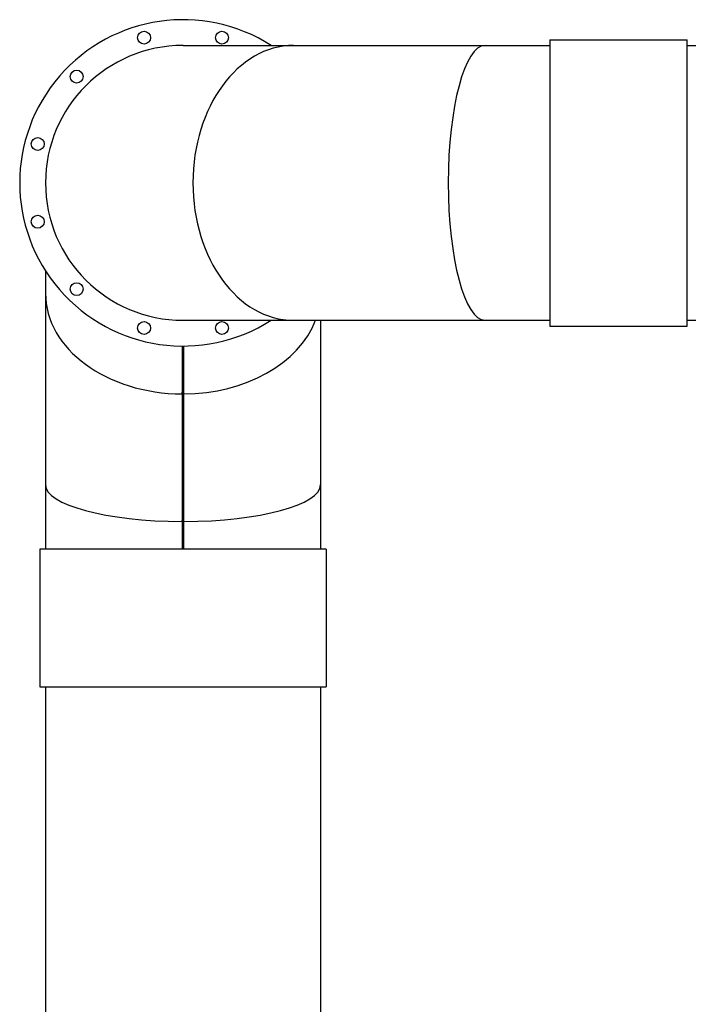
# Model space of a CAD drawing. Header units: inches. Extents: x 36 to 1719, y -84 to 1122.
# Tile 446 of 571: x 1389 to 1418, y 466 to 509. Entities that reach past the tile are written whole.
import ezdxf

# ---------------------------------------------------------------- set-up
doc = ezdxf.new("R2010")
doc.units = ezdxf.units.IN
doc.header["$LTSCALE"] = 48
doc.header["$MEASUREMENT"] = 0
doc.layers.add('Visible (ANSI)', color=7, linetype='Continuous', lineweight=30)

msp = doc.modelspace()

# ---------------------------------------------------------------- linework, layer by layer
at = {"layer": 'Visible (ANSI)'}
for p, q in [((1396.01062, 507.85877), (1400.83371, 507.85877)), ((1400.83371, 507.85877), (1409.18753, 507.85877)), ((1409.18753, 507.85877), (1412.01062, 507.85877)), ((1412.01062, 508.10877), (1418.01062, 508.10877)), ((1412.01062, 508.10877), (1412.01062, 495.60877)), ((1418.01062, 495.60877), (1418.01062, 508.10877)), ((1418.01062, 507.85877), (1476.84812, 507.85877)), ((1390.01062, 498.01617), (1390.01062, 497.03569)), ((1390.01062, 497.03569), (1390.01062, 488.68186)), ((1396.01062, 495.85877), (1400.83371, 495.85877)), ((1400.83371, 495.85877), (1409.18753, 495.85877)), ((1402.01062, 495.85877), (1402.01062, 488.68186)), ((1409.18753, 495.85877), (1412.01062, 495.85877)), ((1418.01062, 495.85879), (1476.84812, 495.85879)), ((1412.01062, 495.60877), (1418.01062, 495.60877)), ((1395.97937, 494.73384), (1395.97937, 492.64344)), ((1395.98035, 494.73384), (1395.98035, 492.80582)), ((1396.04089, 492.80582), (1396.04089, 494.73384)), ((1396.04187, 492.64344), (1396.04187, 494.73384)), ((1395.97937, 492.64344), (1395.98035, 492.80582)), ((1395.97937, 492.64344), (1395.98035, 492.73719)), ((1395.98035, 492.73719), (1395.98035, 487.16793)), ((1396.04187, 492.64344), (1396.04089, 492.80582)), ((1396.04089, 487.16793), (1396.04089, 492.73719)), ((1396.04187, 492.64344), (1396.04089, 492.73719)), ((1395.97937, 492.64344), (1395.97937, 487.07418)), ((1396.04187, 487.07418), (1396.04187, 492.64344)), ((1390.01062, 488.68186), (1390.01062, 485.85877)), ((1402.01062, 488.68186), (1402.01062, 485.85877)), ((1395.97937, 487.07418), (1395.98035, 487.16793)), ((1396.04187, 487.07418), (1396.04089, 487.16793)), ((1395.97937, 487.07418), (1395.97937, 485.85877)), ((1395.97937, 487.07418), (1395.98035, 487.07418)), ((1395.98035, 487.07418), (1395.98035, 485.85877)), ((1396.04089, 485.85877), (1396.04089, 487.07418)), ((1396.04187, 487.07418), (1396.04089, 487.07418)), ((1396.04187, 485.85877), (1396.04187, 487.07418)), ((1389.76062, 485.85877), (1389.76062, 479.85877)), ((1402.26062, 485.85877), (1389.76062, 485.85877)), ((1402.26062, 485.85877), (1402.26062, 479.85877)), ((1389.76062, 479.85877), (1402.26062, 479.85877)), ((1390.01063, 479.85877), (1390.01063, 465.04627)), ((1402.01062, 479.85877), (1402.01062, 465.04627))]:
    msp.add_line(p, q, dxfattribs=at)
for centre in [(1394.31212, 508.19766), (1397.70912, 508.19766), (1391.37023, 506.49916), (1389.67173, 503.55727), (1389.67173, 500.16027), (1391.37023, 497.21838), (1394.31212, 495.51988), (1397.70912, 495.51988)]:
    msp.add_circle(centre, 0.28125, dxfattribs=at)
for radius, start, end in [(7.125, 57.363102, 302.636898), (6, 90, 270), (6, 90, 270)]:
    msp.add_arc((1396.01062, 501.85877), radius, start, end, dxfattribs=at)
for centre, major_axis, ratio, start_param, end_param in [((1400.83371, 501.85877), (0, 6), 0.73205081, 0, 3.14159265), ((1400.83371, 501.85877), (0, 6), 0.73205081, 0, 3.14159265), ((1409.18753, 501.85877), (0, 6), 0.26794919, 0, 3.14159265), ((1409.18753, 501.85877), (0, 6), 0.26794919, 0, 3.14159265), ((1396.01062, 497.03569), (-6, 0), 0.73205081, 0, 1.56558797), ((1396.01062, 497.03569), (-6, 0), 0.73205081, 0, 1.56558797), ((1396.01062, 497.03569), (-6, 0), 0.73205081, 1.57600468, 2.8703289), ((1396.01062, 497.03569), (-6, 0), 0.73205081, 1.57600468, 2.8703289), ((1396.01062, 497.03569), (-5.8125, 0), 0.73953632, 1.56551696, 1.56558797), ((1396.01062, 497.03569), (-5.8125, 0), 0.73953632, 1.57600468, 1.57607569), ((1396.01062, 488.68186), (-6, 0), 0.26794919, 0, 1.56558797), ((1396.01062, 488.68186), (-6, 0), 0.26794919, 0, 1.56558797), ((1396.01062, 488.68186), (-6, 0), 0.26794919, 1.57600468, 3.14159265), ((1396.01062, 488.68186), (-6, 0), 0.26794919, 1.57600468, 3.14159265), ((1396.01062, 488.68186), (-5.8125, 0), 0.27659271, 1.56541996, 1.56558797), ((1396.01062, 488.68186), (-5.8125, 0), 0.27659271, 1.57600468, 1.5761727)]:
    msp.add_ellipse(centre, major_axis=major_axis, ratio=ratio, start_param=start_param, end_param=end_param, dxfattribs=at)

doc.saveas('drawing.dxf')
